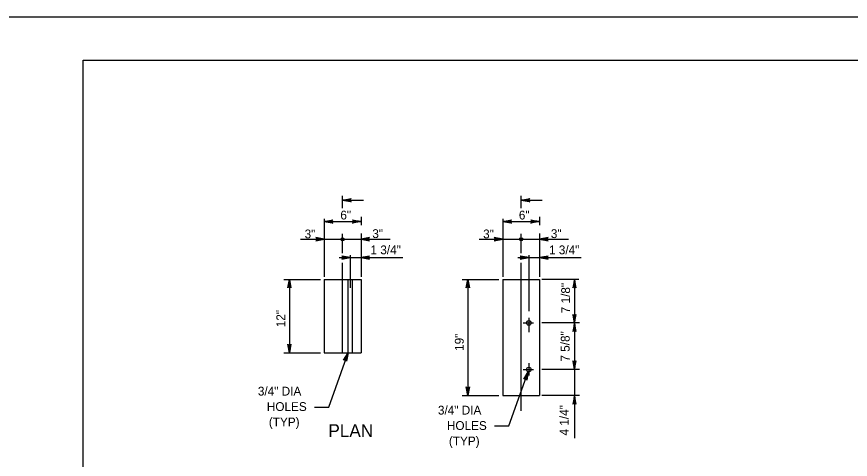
# Model space of a CAD drawing. Extents: x 632007860 to 635435983, y 295418622 to 297794622.
# Drawn here: x 632865880 to 633154598, y 297641404 to 297794622 of the extents above; entities that cross this region are included whole.
import ezdxf

# ---------------------------------------------------------------- set-up
doc = ezdxf.new("R2010")
doc.units = 0
for name, color, linetype in [('1', 7, 'Continuous'), ('8', 7, 'Continuous'), ('PLT-BNDY', 7, 'Continuous'), ('S-DETL-DIMS', 7, 'Continuous'), ('S-DETL-T120', 7, 'Continuous'), ('S-DETL-T240', 7, 'Continuous'), ('S-MISC-CNTR-WT01', 7, 'Continuous'), ('S-STEL', 7, 'Continuous')]:
    doc.layers.add(name, color=color, linetype=linetype)

msp = doc.modelspace()

# ---------------------------------------------------------------- linework, layer by layer
at = {"layer": '1'}
for p, q in [((632888860, 297215622), (632888860, 297779622)), ((632888860, 297779622), (633674860, 297779622))]:
    msp.add_line(p, q, dxfattribs=at)
at = {"layer": '8'}
for p, q in [((632978773, 297728348), (632978773, 297732566)), ((632978773, 297712805), (632978773, 297719409)), ((633040599, 297712805), (633040599, 297719409)), ((632981428, 297712071), (632981428, 297700783)), ((632978773, 297678069), (632978773, 297709373)), ((633040599, 297658165), (633040599, 297709373)), ((633041283, 297688620), (633044892, 297688620)), ((633043254, 297690406), (633043254, 297685411))]:
    msp.add_line(p, q, dxfattribs=at)
at = {"layer": 'PLT-BNDY'}
msp.add_lwpolyline([(632848860, 297794622), (633689860, 297794622), (633689860, 297200622), (632848860, 297200622)], close=True, dxfattribs=at)
at = {"layer": 'S-DETL-DIMS'}
for p, q in [((632978773, 297731085), (632986000, 297731085)), ((633040599, 297731085), (633047826, 297731085)), ((632972415, 297724673), (632972415, 297704583)), ((632972415, 297723715), (632985131, 297723715)), ((632985131, 297725316), (632985131, 297722487)), ((633034241, 297724673), (633034241, 297704583)), ((633034241, 297723715), (633046957, 297723715)), ((633046957, 297725316), (633046957, 297722487)), ((632964234, 297717576), (632978773, 297717576)), ((632978773, 297717576), (632995188, 297717576)), ((632985131, 297719594), (632985131, 297704583)), ((633026060, 297717576), (633040599, 297717576)), ((633040599, 297717576), (633057014, 297717576)), ((633046957, 297719594), (633046957, 297704583)), ((633043254, 297712071), (633043254, 297692674)), ((632977597, 297711226), (632999606, 297711226)), ((633039423, 297711226), (633061432, 297711226)), ((632958377, 297703702), (632971094, 297703702)), ((632960325, 297703702), (632960325, 297678302)), ((633020203, 297703702), (633032920, 297703702)), ((633022151, 297703702), (633022151, 297663486)), ((633060523, 297703702), (633047744, 297703702)), ((633059047, 297703702), (633059047, 297648757)), ((633060860, 297688620), (633047744, 297688620)), ((632958377, 297678302), (632971094, 297678302)), ((632973950, 297659510), (632980634, 297678302)), ((633036303, 297652940), (633042988, 297671733)), ((633060860, 297672481), (633047744, 297672481)), ((633020203, 297663486), (633032920, 297663486)), ((633060860, 297663486), (633047744, 297663486)), ((632969004, 297659510), (632973950, 297659510)), ((633031357, 297652940), (633036303, 297652940))]:
    msp.add_line(p, q, dxfattribs=at)
for points in [[(632978773, 297731085), (632981732, 297731640), (632981504, 297731482), (632981387, 297731284), (632981353, 297731085), (632981387, 297730887), (632981504, 297730688), (632981732, 297730530), (632978773, 297731085), (632981504, 297730688), (632981387, 297730887), (632978773, 297731085), (632981353, 297731085), (632981387, 297731284), (632978773, 297731085), (632981504, 297731482)], [(633040599, 297731085), (633043558, 297731640), (633043330, 297731482), (633043213, 297731284), (633043179, 297731085), (633043213, 297730887), (633043330, 297730688), (633043558, 297730530), (633040599, 297731085), (633043330, 297730688), (633043213, 297730887), (633040599, 297731085), (633043179, 297731085), (633043213, 297731284), (633040599, 297731085), (633043330, 297731482)], [(632972415, 297723715), (632975375, 297724270), (632975146, 297724112), (632975029, 297723913), (632974995, 297723715), (632975029, 297723516), (632975146, 297723318), (632975375, 297723160), (632972415, 297723715), (632975146, 297723318), (632975029, 297723516), (632972415, 297723715), (632974995, 297723715), (632975029, 297723913), (632972415, 297723715), (632975146, 297724112)], [(632985131, 297723715), (632982172, 297723160), (632982400, 297723318), (632982517, 297723516), (632982551, 297723715), (632982517, 297723913), (632982400, 297724112), (632982172, 297724270), (632985131, 297723715), (632982400, 297724112), (632982517, 297723913), (632985131, 297723715), (632982551, 297723715), (632982517, 297723516), (632985131, 297723715), (632982400, 297723318)], [(633034241, 297723715), (633037200, 297724270), (633036972, 297724112), (633036855, 297723913), (633036821, 297723715), (633036855, 297723516), (633036972, 297723318), (633037200, 297723160), (633034241, 297723715), (633036972, 297723318), (633036855, 297723516), (633034241, 297723715), (633036821, 297723715), (633036855, 297723913), (633034241, 297723715), (633036972, 297724112)], [(633046957, 297723715), (633043998, 297723160), (633044226, 297723318), (633044343, 297723516), (633044377, 297723715), (633044343, 297723913), (633044226, 297724112), (633043998, 297724270), (633046957, 297723715), (633044226, 297724112), (633044343, 297723913), (633046957, 297723715), (633044377, 297723715), (633044343, 297723516), (633046957, 297723715), (633044226, 297723318)], [(632972415, 297717576), (632969456, 297718130), (632969684, 297717972), (632969801, 297717774), (632969836, 297717576), (632969801, 297717377), (632969684, 297717179), (632969456, 297717021), (632972415, 297717576), (632969684, 297717179), (632969801, 297717377), (632972415, 297717576), (632969836, 297717576), (632969801, 297717774), (632972415, 297717576), (632969684, 297717972)], [(632985131, 297717576), (632988090, 297717021), (632987862, 297717179), (632987745, 297717377), (632987711, 297717576), (632987745, 297717774), (632987862, 297717972), (632988090, 297718130), (632985131, 297717576), (632987862, 297717972), (632987745, 297717774), (632985131, 297717576), (632987711, 297717576), (632987745, 297717377), (632985131, 297717576), (632987862, 297717179)], [(633034241, 297717576), (633031282, 297718130), (633031510, 297717972), (633031627, 297717774), (633031661, 297717576), (633031627, 297717377), (633031510, 297717179), (633031282, 297717021), (633034241, 297717576), (633031510, 297717179), (633031627, 297717377), (633034241, 297717576), (633031661, 297717576), (633031627, 297717774), (633034241, 297717576), (633031510, 297717972)], [(633046957, 297717576), (633049916, 297717021), (633049688, 297717179), (633049571, 297717377), (633049537, 297717576), (633049571, 297717774), (633049688, 297717972), (633049916, 297718130), (633046957, 297717576), (633049688, 297717972), (633049571, 297717774), (633046957, 297717576), (633049537, 297717576), (633049571, 297717377), (633046957, 297717576), (633049688, 297717179)], [(632981428, 297711226), (632978468, 297711780), (632978582, 297711701), (632978697, 297711622), (632978755, 297711523), (632978814, 297711424), (632978831, 297711325), (632978848, 297711226), (632978831, 297711126), (632978814, 297711027), (632978755, 297710928), (632978697, 297710829), (632978582, 297710750), (632978468, 297710671), (632981428, 297711226), (632978582, 297710750), (632978697, 297710829), (632981428, 297711226), (632978755, 297710928), (632978814, 297711027), (632981428, 297711226), (632978831, 297711126), (632978848, 297711226), (632981428, 297711226), (632978831, 297711325), (632978814, 297711424), (632981428, 297711226), (632978755, 297711523), (632978697, 297711622), (632981428, 297711226), (632978582, 297711701)], [(632985131, 297711226), (632988090, 297710671), (632987976, 297710750), (632987862, 297710829), (632987804, 297710928), (632987745, 297711027), (632987728, 297711126), (632987711, 297711226), (632987728, 297711325), (632987745, 297711424), (632987804, 297711523), (632987862, 297711622), (632987976, 297711701), (632988090, 297711780), (632985131, 297711226), (632987976, 297711701), (632987862, 297711622), (632985131, 297711226), (632987804, 297711523), (632987745, 297711424), (632985131, 297711226), (632987728, 297711325), (632987711, 297711226), (632985131, 297711226), (632987728, 297711126), (632987745, 297711027), (632985131, 297711226), (632987804, 297710928), (632987862, 297710829), (632985131, 297711226), (632987976, 297710750)], [(633043254, 297711226), (633040294, 297711780), (633040408, 297711701), (633040522, 297711622), (633040581, 297711523), (633040640, 297711424), (633040657, 297711325), (633040674, 297711226), (633040657, 297711126), (633040640, 297711027), (633040581, 297710928), (633040522, 297710829), (633040408, 297710750), (633040294, 297710671), (633043254, 297711226), (633040408, 297710750), (633040522, 297710829), (633043254, 297711226), (633040581, 297710928), (633040640, 297711027), (633043254, 297711226), (633040657, 297711126), (633040674, 297711226), (633043254, 297711226), (633040657, 297711325), (633040640, 297711424), (633043254, 297711226), (633040581, 297711523), (633040522, 297711622), (633043254, 297711226), (633040408, 297711701)], [(633046957, 297711226), (633049916, 297710671), (633049802, 297710750), (633049688, 297710829), (633049629, 297710928), (633049571, 297711027), (633049554, 297711126), (633049537, 297711226), (633049554, 297711325), (633049571, 297711424), (633049629, 297711523), (633049688, 297711622), (633049802, 297711701), (633049916, 297711780), (633046957, 297711226), (633049802, 297711701), (633049688, 297711622), (633046957, 297711226), (633049629, 297711523), (633049571, 297711424), (633046957, 297711226), (633049554, 297711325), (633049537, 297711226), (633046957, 297711226), (633049554, 297711126), (633049571, 297711027), (633046957, 297711226), (633049629, 297710928), (633049688, 297710829), (633046957, 297711226), (633049802, 297710750)], [(632960325, 297703702), (632960880, 297700743), (632960722, 297700971), (632960523, 297701089), (632960325, 297701123), (632960127, 297701089), (632959928, 297700971), (632959770, 297700743), (632960325, 297703702), (632959928, 297700971), (632960127, 297701089), (632960325, 297703702), (632960325, 297701123), (632960523, 297701089), (632960325, 297703702), (632960722, 297700971)], [(633022151, 297703702), (633022706, 297700743), (633022548, 297700971), (633022349, 297701089), (633022151, 297701123), (633021952, 297701089), (633021754, 297700971), (633021596, 297700743), (633022151, 297703702), (633021754, 297700971), (633021952, 297701089), (633022151, 297703702), (633022151, 297701123), (633022349, 297701089), (633022151, 297703702), (633022548, 297700971)], [(633059047, 297703702), (633058492, 297700743), (633058650, 297700971), (633058849, 297701089), (633059047, 297701123), (633059246, 297701089), (633059444, 297700971), (633059602, 297700743), (633059047, 297703702), (633059444, 297700971), (633059246, 297701089), (633059047, 297703702), (633059047, 297701123), (633058849, 297701089), (633059047, 297703702), (633058650, 297700971)], [(633059047, 297688620), (633059602, 297691579), (633059444, 297691351), (633059246, 297691233), (633059047, 297691199), (633058849, 297691233), (633058650, 297691351), (633058492, 297691579), (633059047, 297688620), (633058650, 297691351), (633058849, 297691233), (633059047, 297688620), (633059047, 297691199), (633059246, 297691233), (633059047, 297688620), (633059444, 297691351)], [(633059047, 297688620), (633058492, 297685660), (633058650, 297685888), (633058849, 297686006), (633059047, 297686040), (633059246, 297686006), (633059444, 297685888), (633059602, 297685660), (633059047, 297688620), (633059444, 297685888), (633059246, 297686006), (633059047, 297688620), (633059047, 297686040), (633058849, 297686006), (633059047, 297688620), (633058650, 297685888)], [(632960325, 297678302), (632959770, 297681262), (632959928, 297681034), (632960127, 297680916), (632960325, 297680882), (632960523, 297680916), (632960722, 297681034), (632960880, 297681262), (632960325, 297678302), (632960722, 297681034), (632960523, 297680916), (632960325, 297678302), (632960325, 297680882), (632960127, 297680916), (632960325, 297678302), (632959928, 297681034)], [(632980634, 297678302), (632980165, 297675328), (632980093, 297675596), (632979945, 297675773), (632979770, 297675872), (632979571, 297675906), (632979345, 297675862), (632979120, 297675700), (632980634, 297678302), (632979345, 297675862), (632979571, 297675906), (632980634, 297678302), (632979770, 297675872), (632979945, 297675773), (632980634, 297678302), (632980093, 297675596)], [(633059047, 297672481), (633059602, 297675440), (633059444, 297675212), (633059246, 297675094), (633059047, 297675060), (633058849, 297675094), (633058650, 297675212), (633058492, 297675440), (633059047, 297672481), (633058650, 297675212), (633058849, 297675094), (633059047, 297672481), (633059047, 297675060), (633059246, 297675094), (633059047, 297672481), (633059444, 297675212)], [(633042988, 297671733), (633042519, 297668759), (633042446, 297669026), (633042299, 297669204), (633042123, 297669302), (633041925, 297669337), (633041698, 297669292), (633041473, 297669130), (633042988, 297671733), (633041698, 297669292), (633041925, 297669337), (633042988, 297671733), (633042123, 297669302), (633042299, 297669204), (633042988, 297671733), (633042446, 297669026)], [(633022151, 297663486), (633021596, 297666445), (633021754, 297666217), (633021952, 297666099), (633022151, 297666065), (633022349, 297666099), (633022548, 297666217), (633022706, 297666445), (633022151, 297663486), (633022548, 297666217), (633022349, 297666099), (633022151, 297663486), (633022151, 297666065), (633021952, 297666099), (633022151, 297663486), (633021754, 297666217)], [(633059047, 297663486), (633058492, 297660526), (633058650, 297660754), (633058849, 297660872), (633059047, 297660906), (633059246, 297660872), (633059444, 297660754), (633059602, 297660526), (633059047, 297663486), (633059444, 297660754), (633059246, 297660872), (633059047, 297663486), (633059047, 297660906), (633058849, 297660872), (633059047, 297663486), (633058650, 297660754)]]:
    msp.add_lwpolyline(points, dxfattribs=at)
for centre, radius in [((632978773, 297717576), 529), ((632978773, 297717576), 265), ((633040599, 297717576), 529), ((633040599, 297717576), 265)]:
    msp.add_circle(centre, radius, dxfattribs=at)
at = {"layer": 'S-MISC-CNTR-WT01'}
for p, q in [((633040599, 297728348), (633040599, 297732566)), ((633043254, 297674680), (633043254, 297670388)), ((633041283, 297672481), (633044892, 297672481))]:
    msp.add_line(p, q, dxfattribs=at)
at = {"layer": 'S-STEL'}
for p, q in [((632972415, 297703702), (632985131, 297703702)), ((632972415, 297703702), (632972415, 297678302)), ((632980634, 297678302), (632980634, 297703702)), ((632982222, 297678302), (632982222, 297703702)), ((632985131, 297703702), (632985131, 297678302)), ((633034241, 297703702), (633046957, 297703702)), ((633034241, 297703702), (633034241, 297663486)), ((633046957, 297703702), (633046957, 297663486)), ((632972415, 297678302), (632985131, 297678302)), ((633034241, 297663486), (633046957, 297663486))]:
    msp.add_line(p, q, dxfattribs=at)
for centre in [(633043254, 297688620), (633043254, 297672481)]:
    msp.add_circle(centre, 794, dxfattribs=at)

# ---------------------------------------------------------------- texts
at = {"layer": 'S-DETL-T120'}
for s, p in [('6"', (632977977, 297724421)), ('6"', (633039803, 297724421)), ('3"', (632965600, 297717890)), ('3"', (632989043, 297717995)), ('3"', (633027425, 297717890)), ('3"', (633050869, 297717995)), ('1 3/4"', (632988413, 297712376)), ('1 3/4"', (633050239, 297712376)), ('3/4" DIA', (632949414, 297663472)), ('HOLES', (632952522, 297658138)), ('3/4" DIA', (633011767, 297656903)), ('(TYP)', (632953218, 297652804)), ('HOLES', (633014875, 297651569)), ('(TYP)', (633015571, 297646234))]:
    msp.add_text(s, height=3048.1, dxfattribs=at).set_placement(p)
for s, p in [('7 1/8"', (633057521, 297691955)), ('12"', (632958869, 297687119)), ('19"', (633020695, 297678921)), ('7 5/8"', (633057385, 297675219)), ('4 1/4"', (633057009, 297649641))]:
    msp.add_text(s, height=3048.1, rotation=90, dxfattribs=at).set_placement(p)
at = {"layer": 'S-DETL-T240'}
msp.add_text('PLAN', height=4442.5, dxfattribs=at).set_placement((632973827, 297649106))

doc.saveas('drawing.dxf')
